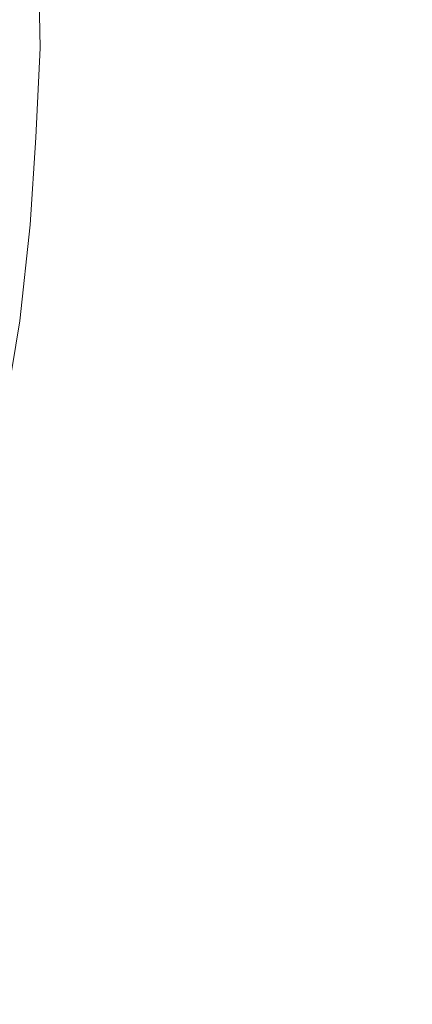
# Model space of a CAD drawing. Header units: millimetres. Extents: x -30280 to 309309, y -17460 to 4378.
# Tile 744 of 1056: x 248043 to 248097, y -13048 to -12913. Entities that reach past the tile are written whole.
import ezdxf

# ---------------------------------------------------------------- set-up
doc = ezdxf.new("R2010")
doc.units = ezdxf.units.MM
doc.header["$MEASUREMENT"] = 0
doc.linetypes.add('Wipeout_Contour', pattern=[1000, 0, -1000])
doc.layers.add('Nuevo_09_EI_Mobiliari general', color=7, linetype='Continuous')
doc.layers.add('Nuevo_09_EI_Mobiliari general_Pluma_Nº__1', color=7, linetype='Continuous', lineweight=5)

# ---------------------------------------------------------------- blocks, each defined once
blk = doc.blocks.new('Elem Sección_535_6', base_point=(235890.59, -13459.98))
at = {"color": 254, "linetype": 'Wipeout_Contour', "lineweight": 0, "ltscale": 13160558.99086357}
blk.add_wipeout([(247641.02, -13051.86), (247691.25, -13053.6), (247715.96, -13061.51), (247723.09, -13062.4), (247725.55, -13064.58), (247730.42, -13066.15), (247769.02, -13066.15), (247777.62, -13056.59), (247826.96, -13058.3), (247824.97, -13099.98), (248811.02, -13099.98), (248811.02, -12764.98), (248038.13, -12764.98), (248038.05, -12767.54), (248065.14, -12772.37), (248082.73, -12781.85), (248089.11, -12794.79), (248082.56, -12807.74), (248064.83, -12817.21), (248040.69, -12820.68), (248038.47, -12820.36), (248040.74, -12845.7), (248042.26, -12858.87), (248043.58, -12870.25), (248044.82, -12886.79), (248045.51, -12900.15), (248045.83, -12916.64), (248045.26, -12928.92), (248044.49, -12940.88), (248043.05, -12954.06), (248041.4, -12964.33), (248039.59, -12970.84), (248035.86, -12978.68), (248032.76, -12984.4), (248036.77, -13045.5), (248036.35, -13045.77), (248032.17, -13045.97), (248025.34, -13046.05), (248017.7, -13045.97), (248013.05, -13045.83), (248012.35, -13047.65), (248005.53, -13050.68), (247875.25, -13050.68), (247871.56, -13052.31), (247867.92, -13050.68), (247866.68, -13050.68), (247865.07, -13052.89), (247859.49, -13055.5), (247857.98, -13056.5), (247850.88, -13053.77), (247850.62, -13053.02), (247849.64, -13050.68), (247643.68, -13050.68)], dxfattribs=at).dxf.layer = 'Nuevo_09_EI_Mobiliari general'
blk = doc.blocks.new('Elem Sección_536_6', base_point=(235890.59, -13459.98))
at = {"color": 254, "linetype": 'Wipeout_Contour', "lineweight": 0, "ltscale": 745134.31517}
blk.add_wipeout([(248045.51, -12900.15), (248036.17, -12913.95), (248045.83, -12916.64)], dxfattribs=at).dxf.layer = 'Nuevo_09_EI_Mobiliari general'
at = {"color": 254, "linetype": 'Wipeout_Contour', "lineweight": 0, "ltscale": 745123.946876}
blk.add_wipeout([(248036.17, -12913.95), (248045.51, -12900.15), (248035.72, -12894.25)], dxfattribs=at).dxf.layer = 'Nuevo_09_EI_Mobiliari general'
at = {"color": 254, "linetype": 'Wipeout_Contour', "lineweight": 0, "ltscale": 745135.93266}
blk.add_wipeout([(248045.83, -12916.64), (248035.6, -12931.61), (248045.26, -12928.92)], dxfattribs=at).dxf.layer = 'Nuevo_09_EI_Mobiliari general'
at = {"color": 254, "linetype": 'Wipeout_Contour', "lineweight": 0, "ltscale": 745126.929625}
blk.add_wipeout([(248035.6, -12931.61), (248045.83, -12916.64), (248036.17, -12913.95)], dxfattribs=at).dxf.layer = 'Nuevo_09_EI_Mobiliari general'
at = {"layer": 'Nuevo_09_EI_Mobiliari general_Pluma_Nº__1', "color": 7, "linetype": 'Continuous', "lineweight": 5}
blk.add_line((248045.51, -12900.15), (248045.83, -12916.64), dxfattribs=at)
at = {"color": 254, "linetype": 'Wipeout_Contour', "lineweight": 0, "ltscale": 745135.766116}
blk.add_wipeout([(248045.26, -12928.92), (248034.7, -12946.77), (248044.49, -12940.88)], dxfattribs=at).dxf.layer = 'Nuevo_09_EI_Mobiliari general'
at = {"color": 254, "linetype": 'Wipeout_Contour', "lineweight": 0, "ltscale": 745127.215275}
blk.add_wipeout([(248034.7, -12946.77), (248045.26, -12928.92), (248035.6, -12931.61)], dxfattribs=at).dxf.layer = 'Nuevo_09_EI_Mobiliari general'
at = {"layer": 'Nuevo_09_EI_Mobiliari general_Pluma_Nº__1', "color": 7, "linetype": 'Continuous', "lineweight": 5}
blk.add_line((248045.83, -12916.64), (248045.26, -12928.92), dxfattribs=at)
at = {"color": 254, "linetype": 'Wipeout_Contour', "lineweight": 0, "ltscale": 745134.067702}
blk.add_wipeout([(248044.49, -12940.88), (248032.96, -12963.93), (248043.05, -12954.06)], dxfattribs=at).dxf.layer = 'Nuevo_09_EI_Mobiliari general'
at = {"color": 254, "linetype": 'Wipeout_Contour', "lineweight": 0, "ltscale": 745126.059925}
blk.add_wipeout([(248032.96, -12963.93), (248044.49, -12940.88), (248034.7, -12946.77)], dxfattribs=at).dxf.layer = 'Nuevo_09_EI_Mobiliari general'
at = {"layer": 'Nuevo_09_EI_Mobiliari general_Pluma_Nº__1', "color": 7, "linetype": 'Continuous', "lineweight": 5}
for p, q in [((248045.26, -12928.92), (248044.49, -12940.88)), ((248044.49, -12940.88), (248043.05, -12954.06)), ((248043.05, -12954.06), (248041.4, -12964.33))]:
    blk.add_line(p, q, dxfattribs=at)

msp = doc.modelspace()

# ---------------------------------------------------------------- block references
at = {"layer": 'Nuevo_09_EI_Mobiliari general', "lineweight": 0}
msp.add_blockref('Elem Sección_535_6', (235890.59, -13459.98), dxfattribs=at)

# ---------------------------------------------------------------- next in the draw order: block references
msp.add_blockref('Elem Sección_536_6', (235890.59, -13459.98), dxfattribs=at)

doc.saveas('drawing.dxf')
